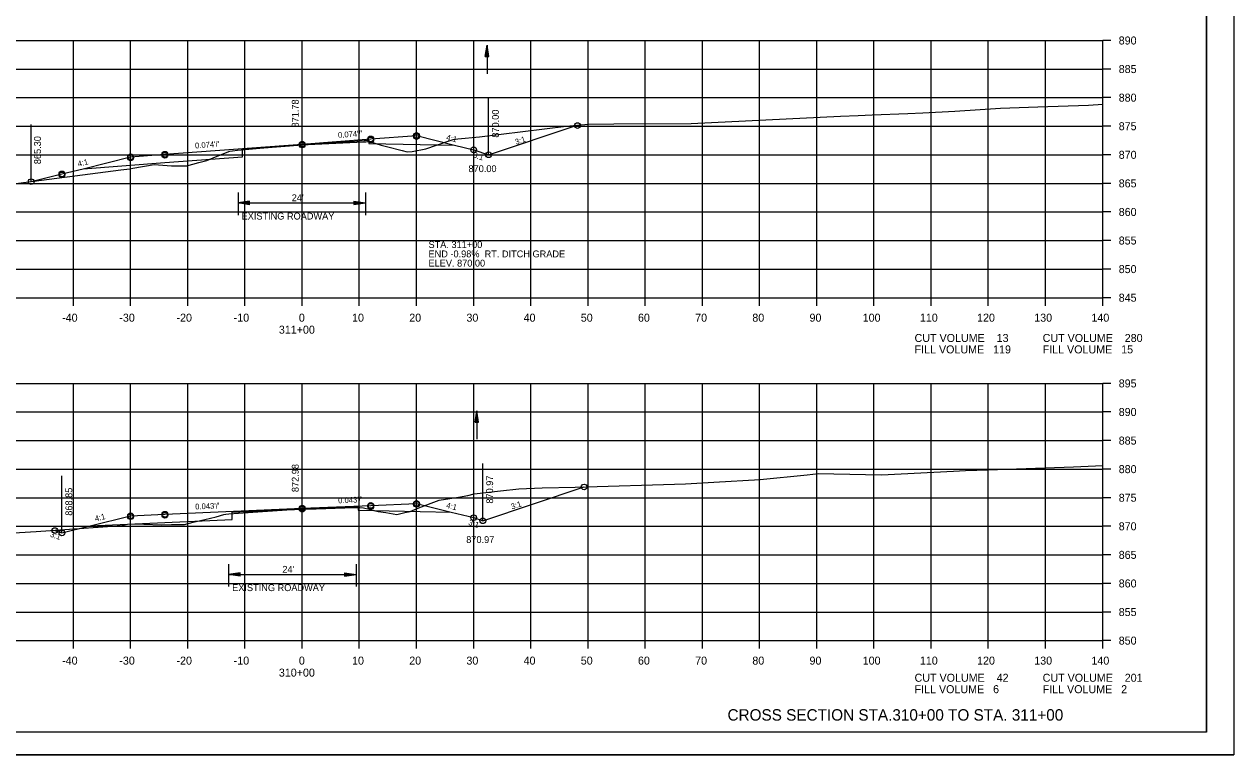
# Model space of a CAD drawing. Extents: x 1486524 to 1499135, y 326561 to 337924.
# Drawn here: x 1488934.3 to 1489145.8, y 334912.7 to 335040.5 of the extents above; entities that cross this region are included whole.
import ezdxf

# ---------------------------------------------------------------- set-up
doc = ezdxf.new("R2010")
doc.units = 0
for name, color, linetype in [('E_Const Align', 7, 'Continuous'), ('E_Const Align Station', 7, 'Continuous'), ('E_Ownership Information', 7, 'Continuous'), ('E_Property Line', 7, 'Continuous'), ('E_Proposed ROW and Easements', 7, 'Continuous'), ('E_Proposed ROW Fig Annot', 7, 'Continuous'), ('E_Quarter Calls', 7, 'Continuous'), ('E_Survey Point', 7, 'Continuous'), ('E_Title Sheet', 7, 'Continuous'), ('E_Tract Number', 7, 'Continuous'), ('R_Water Annot', 7, 'Continuous'), ('R_Xsect Elev', 7, 'Continuous'), ('R_Xsect Slope', 7, 'Continuous')]:
    doc.layers.add(name, color=color, linetype=linetype)

msp = doc.modelspace()

# ---------------------------------------------------------------- linework, layer by layer
at = {"layer": 'E_Const Align'}
for p, q in [((1489122.89, 334992.67), (1489122.89, 335037.67)), ((1489124.29, 335037.67), (1489122.89, 335037.67)), ((1489124.29, 335032.67), (1489122.89, 335032.67)), ((1489124.29, 335027.67), (1489122.89, 335027.67)), ((1489124.29, 335022.67), (1489122.89, 335022.67)), ((1489124.29, 335017.67), (1489122.89, 335017.67)), ((1489124.29, 335012.67), (1489122.89, 335012.67)), ((1489124.29, 335007.67), (1489122.89, 335007.67)), ((1489124.29, 335002.67), (1489122.89, 335002.67)), ((1489124.29, 334997.67), (1489122.89, 334997.67)), ((1488842.89, 334992.67), (1489122.89, 334992.67)), ((1488942.89, 334991.27), (1488942.89, 334992.67)), ((1488952.89, 334991.27), (1488952.89, 334992.67)), ((1488962.89, 334991.27), (1488962.89, 334992.67)), ((1488972.89, 334991.27), (1488972.89, 334992.67)), ((1488982.89, 334991.27), (1488982.89, 334992.67)), ((1488992.89, 334991.27), (1488992.89, 334992.67)), ((1489002.89, 334991.27), (1489002.89, 334992.67)), ((1489012.89, 334991.27), (1489012.89, 334992.67)), ((1489022.89, 334991.27), (1489022.89, 334992.67)), ((1489032.89, 334991.27), (1489032.89, 334992.67)), ((1489042.89, 334991.27), (1489042.89, 334992.67)), ((1489052.89, 334991.27), (1489052.89, 334992.67)), ((1489062.89, 334991.27), (1489062.89, 334992.67)), ((1489072.89, 334991.27), (1489072.89, 334992.67)), ((1489082.89, 334991.27), (1489082.89, 334992.67)), ((1489092.89, 334991.27), (1489092.89, 334992.67)), ((1489102.89, 334991.27), (1489102.89, 334992.67)), ((1489112.89, 334991.27), (1489112.89, 334992.67)), ((1489122.89, 334991.27), (1489122.89, 334992.67)), ((1489124.29, 334992.67), (1489122.89, 334992.67)), ((1489122.89, 334932.67), (1489122.89, 334977.67)), ((1489124.29, 334977.67), (1489122.89, 334977.67)), ((1489124.29, 334972.67), (1489122.89, 334972.67)), ((1489124.29, 334967.67), (1489122.89, 334967.67)), ((1489124.29, 334962.67), (1489122.89, 334962.67)), ((1489124.29, 334957.67), (1489122.89, 334957.67)), ((1489124.29, 334952.67), (1489122.89, 334952.67)), ((1489124.29, 334947.67), (1489122.89, 334947.67)), ((1489124.29, 334942.67), (1489122.89, 334942.67)), ((1489124.29, 334937.67), (1489122.89, 334937.67)), ((1488842.89, 334932.67), (1489122.89, 334932.67)), ((1488942.89, 334931.27), (1488942.89, 334932.67)), ((1488952.89, 334931.27), (1488952.89, 334932.67)), ((1488962.89, 334931.27), (1488962.89, 334932.67)), ((1488972.89, 334931.27), (1488972.89, 334932.67)), ((1488982.89, 334931.27), (1488982.89, 334932.67)), ((1488992.89, 334931.27), (1488992.89, 334932.67)), ((1489002.89, 334931.27), (1489002.89, 334932.67)), ((1489012.89, 334931.27), (1489012.89, 334932.67)), ((1489022.89, 334931.27), (1489022.89, 334932.67)), ((1489032.89, 334931.27), (1489032.89, 334932.67)), ((1489042.89, 334931.27), (1489042.89, 334932.67)), ((1489052.89, 334931.27), (1489052.89, 334932.67)), ((1489062.89, 334931.27), (1489062.89, 334932.67)), ((1489072.89, 334931.27), (1489072.89, 334932.67)), ((1489082.89, 334931.27), (1489082.89, 334932.67)), ((1489092.89, 334931.27), (1489092.89, 334932.67)), ((1489102.89, 334931.27), (1489102.89, 334932.67)), ((1489112.89, 334931.27), (1489112.89, 334932.67)), ((1489122.89, 334931.27), (1489122.89, 334932.67)), ((1489124.29, 334932.67), (1489122.89, 334932.67))]:
    msp.add_line(p, q, dxfattribs=at)
at = {"layer": 'E_Ownership Information'}
for p, q in [((1488842.89, 335037.67), (1489122.89, 335037.67)), ((1488942.89, 334992.67), (1488942.89, 335037.67)), ((1488952.89, 334992.67), (1488952.89, 335037.67)), ((1488962.89, 334992.67), (1488962.89, 335037.67)), ((1488972.89, 334992.67), (1488972.89, 335037.67)), ((1488982.89, 334992.67), (1488982.89, 335037.67)), ((1488992.89, 334992.67), (1488992.89, 335037.67)), ((1489002.89, 334992.67), (1489002.89, 335037.67)), ((1489012.89, 334992.67), (1489012.89, 335037.67)), ((1489022.89, 334992.67), (1489022.89, 335037.67)), ((1489032.89, 334992.67), (1489032.89, 335037.67)), ((1489042.89, 334992.67), (1489042.89, 335037.67)), ((1489052.89, 334992.67), (1489052.89, 335037.67)), ((1489062.89, 334992.67), (1489062.89, 335037.67)), ((1489072.89, 334992.67), (1489072.89, 335037.67)), ((1489082.89, 334992.67), (1489082.89, 335037.67)), ((1489092.89, 334992.67), (1489092.89, 335037.67)), ((1489102.89, 334992.67), (1489102.89, 335037.67)), ((1489112.89, 334992.67), (1489112.89, 335037.67)), ((1489122.89, 334992.67), (1489122.89, 335037.67)), ((1488842.89, 335032.67), (1489122.89, 335032.67)), ((1488842.89, 335027.67), (1489122.89, 335027.67)), ((1488842.89, 335022.67), (1489122.89, 335022.67)), ((1488842.89, 335017.67), (1489122.89, 335017.67)), ((1488842.89, 335012.67), (1489122.89, 335012.67)), ((1488842.89, 335007.67), (1489122.89, 335007.67)), ((1488842.89, 335002.67), (1489122.89, 335002.67)), ((1488842.89, 334997.67), (1489122.89, 334997.67)), ((1488842.89, 334992.67), (1489122.89, 334992.67)), ((1488842.89, 334977.67), (1489122.89, 334977.67)), ((1488942.89, 334932.67), (1488942.89, 334977.67)), ((1488952.89, 334932.67), (1488952.89, 334977.67)), ((1488962.89, 334932.67), (1488962.89, 334977.67)), ((1488972.89, 334932.67), (1488972.89, 334977.67)), ((1488982.89, 334932.67), (1488982.89, 334977.67)), ((1488992.89, 334932.67), (1488992.89, 334977.67)), ((1489002.89, 334932.67), (1489002.89, 334977.67)), ((1489012.89, 334932.67), (1489012.89, 334977.67)), ((1489022.89, 334932.67), (1489022.89, 334977.67)), ((1489032.89, 334932.67), (1489032.89, 334977.67)), ((1489042.89, 334932.67), (1489042.89, 334977.67)), ((1489052.89, 334932.67), (1489052.89, 334977.67)), ((1489062.89, 334932.67), (1489062.89, 334977.67)), ((1489072.89, 334932.67), (1489072.89, 334977.67)), ((1489082.89, 334932.67), (1489082.89, 334977.67)), ((1489092.89, 334932.67), (1489092.89, 334977.67)), ((1489102.89, 334932.67), (1489102.89, 334977.67)), ((1489112.89, 334932.67), (1489112.89, 334977.67)), ((1489122.89, 334932.67), (1489122.89, 334977.67)), ((1488842.89, 334972.67), (1489122.89, 334972.67)), ((1488842.89, 334967.67), (1489122.89, 334967.67)), ((1488842.89, 334962.67), (1489122.89, 334962.67)), ((1488842.89, 334957.67), (1489122.89, 334957.67)), ((1488842.89, 334952.67), (1489122.89, 334952.67)), ((1488842.89, 334947.67), (1489122.89, 334947.67)), ((1488842.89, 334942.67), (1489122.89, 334942.67)), ((1488842.89, 334937.67), (1489122.89, 334937.67)), ((1488842.89, 334932.67), (1489122.89, 334932.67))]:
    msp.add_line(p, q, dxfattribs=at)
at = {"layer": 'E_Property Line'}
for q in [(1489141.07, 335122.13), (1488824.89, 334916.67)]:
    msp.add_line((1489141.07, 334916.67), q, dxfattribs=at)
at = {"layer": 'E_Proposed ROW and Easements'}
for p, q in [((1488971.69, 335011.06), (1488971.69, 335007.13)), ((1488973.68, 335009.54), (1488971.69, 335009.24)), ((1488973.68, 335008.94), (1488971.69, 335009.24)), ((1488973.68, 335009.49), (1488972.02, 335009.24)), ((1488973.68, 335008.99), (1488972.02, 335009.24)), ((1488973.68, 335009.44), (1488972.36, 335009.24)), ((1488973.68, 335009.05), (1488972.36, 335009.24)), ((1488973.68, 335009.39), (1488972.7, 335009.24)), ((1488973.68, 335009.1), (1488972.7, 335009.24)), ((1488973.68, 335009.34), (1488973.04, 335009.24)), ((1488973.68, 335009.15), (1488973.04, 335009.24)), ((1488973.68, 335009.29), (1488973.37, 335009.24)), ((1488973.68, 335009.2), (1488973.37, 335009.24)), ((1488973.68, 335008.94), (1488973.68, 335009.54)), ((1488991.96, 335009.55), (1488993.96, 335009.25)), ((1488991.96, 335009.55), (1488991.96, 335008.95)), ((1488991.96, 335009.5), (1488993.63, 335009.25)), ((1488991.96, 335009.45), (1488993.28, 335009.25)), ((1488991.96, 335009.4), (1488992.95, 335009.25)), ((1488991.96, 335009.35), (1488992.61, 335009.25)), ((1488991.96, 335009.3), (1488992.28, 335009.25)), ((1488991.96, 335008.95), (1488993.96, 335009.25)), ((1488991.96, 335009.15), (1488992.61, 335009.25)), ((1488991.96, 335009.05), (1488993.28, 335009.25)), ((1488991.96, 335009), (1488993.63, 335009.25)), ((1488991.96, 335009.1), (1488992.95, 335009.25)), ((1488991.96, 335009.2), (1488992.28, 335009.25)), ((1488993.96, 335011.06), (1488993.96, 335007.13)), ((1488970.04, 334946.05), (1488970.04, 334942.12)), ((1488992.32, 334946.05), (1488992.32, 334942.12)), ((1488972.04, 334944.53), (1488970.04, 334944.23)), ((1488972.04, 334943.93), (1488970.04, 334944.23)), ((1488972.04, 334944.48), (1488970.37, 334944.23)), ((1488972.04, 334943.98), (1488970.37, 334944.23)), ((1488972.04, 334944.43), (1488970.72, 334944.23)), ((1488972.04, 334944.03), (1488970.72, 334944.23)), ((1488972.04, 334944.38), (1488971.05, 334944.23)), ((1488972.04, 334944.08), (1488971.05, 334944.23)), ((1488972.04, 334944.33), (1488971.39, 334944.23)), ((1488972.04, 334944.14), (1488971.39, 334944.23)), ((1488972.04, 334944.28), (1488971.72, 334944.23)), ((1488972.04, 334944.19), (1488971.72, 334944.23)), ((1488972.04, 334943.93), (1488972.04, 334944.53)), ((1488990.32, 334944.54), (1488992.32, 334944.24)), ((1488990.32, 334944.54), (1488990.32, 334943.94)), ((1488990.32, 334944.49), (1488991.98, 334944.24)), ((1488990.32, 334944.44), (1488991.64, 334944.24)), ((1488990.32, 334944.39), (1488991.31, 334944.24)), ((1488990.32, 334944.34), (1488990.97, 334944.24)), ((1488990.32, 334944.29), (1488990.63, 334944.24)), ((1488990.32, 334943.94), (1488992.32, 334944.24)), ((1488990.32, 334944.14), (1488990.97, 334944.24)), ((1488990.32, 334944.04), (1488991.64, 334944.24)), ((1488990.32, 334943.99), (1488991.98, 334944.24)), ((1488990.32, 334944.09), (1488991.31, 334944.24)), ((1488990.32, 334944.19), (1488990.63, 334944.24))]:
    msp.add_line(p, q, dxfattribs=at)
at = {"layer": 'E_Proposed ROW Fig Annot'}
for p, q in [((1489014.92, 335034.84), (1489015.22, 335036.84)), ((1489015.52, 335034.84), (1489015.22, 335036.84)), ((1489014.92, 335034.84), (1489015.52, 335034.84)), ((1489014.97, 335034.84), (1489015.22, 335036.51)), ((1489015.02, 335034.84), (1489015.22, 335036.17)), ((1489015.07, 335034.84), (1489015.22, 335035.83)), ((1489015.12, 335034.84), (1489015.22, 335035.49)), ((1489015.17, 335034.84), (1489015.22, 335035.16)), ((1489015.47, 335034.84), (1489015.22, 335036.51)), ((1489015.42, 335034.84), (1489015.22, 335036.17)), ((1489015.37, 335034.84), (1489015.22, 335035.83)), ((1489015.32, 335034.84), (1489015.22, 335035.49)), ((1489015.27, 335034.84), (1489015.22, 335035.16)), ((1488971.69, 335009.24), (1488993.96, 335009.25)), ((1489013.15, 334970.89), (1489013.45, 334972.89)), ((1489013.2, 334970.89), (1489013.45, 334972.56)), ((1489013.25, 334970.89), (1489013.45, 334972.22)), ((1489013.3, 334970.89), (1489013.45, 334971.88)), ((1489013.36, 334970.89), (1489013.45, 334971.54)), ((1489013.41, 334970.89), (1489013.45, 334971.21)), ((1489013.75, 334970.89), (1489013.45, 334972.89)), ((1489013.7, 334970.89), (1489013.45, 334972.56)), ((1489013.65, 334970.89), (1489013.45, 334972.22)), ((1489013.6, 334970.89), (1489013.45, 334971.88)), ((1489013.55, 334970.89), (1489013.45, 334971.54)), ((1489013.5, 334970.89), (1489013.45, 334971.21)), ((1489013.15, 334970.89), (1489013.75, 334970.89)), ((1488970.04, 334944.23), (1488992.32, 334944.24))]:
    msp.add_line(p, q, dxfattribs=at)
at = {"layer": 'E_Quarter Calls'}
msp.add_line((1488812.48, 334912.69), (1489145.82, 334912.69), dxfattribs=at)
for points in [[(1488812.48, 335126.02), (1489145.82, 335126.02), (1489145.82, 334912.69), (1488812.48, 334912.69)], [(1489058.81, 335122.13), (1489058.81, 335112.25), (1489094.54, 335112.25), (1489094.54, 335109.33), (1489117.74, 335109.33), (1489117.74, 335085), (1489141.07, 335085), (1489141.07, 334916.67), (1488824.89, 334916.67), (1488824.89, 335122.13)]]:
    msp.add_lwpolyline(points, close=True, dxfattribs=at)
for centre in [(1489031.04, 335022.79), (1488982.89, 335019.55), (1488982.89, 335019.55), (1488982.89, 335019.38), (1488994.89, 335020.45), (1488994.89, 335020.45), (1488994.89, 335020.28), (1489002.89, 335021.04), (1489002.89, 335021.04), (1489002.89, 335020.87), (1488952.89, 335017.32), (1488952.89, 335017.32), (1488958.89, 335017.77), (1488958.89, 335017.77), (1488958.89, 335017.6), (1489012.89, 335018.54), (1489012.89, 335018.54), (1489015.5, 335017.67), (1489015.5, 335017.67), (1488952.89, 335017.15), (1488935.51, 335012.97), (1488940.89, 335014.32), (1488940.89, 335014.32), (1488940.89, 335014.15), (1489032.2, 334959.55), (1488982.89, 334955.82), (1488982.89, 334955.82), (1488994.89, 334956.33), (1488994.89, 334956.33), (1488994.89, 334956.16), (1489002.89, 334956.68), (1489002.89, 334956.68), (1489002.89, 334956.51), (1488952.89, 334954.52), (1488952.89, 334954.52), (1488952.89, 334954.35), (1488958.89, 334954.78), (1488958.89, 334954.78), (1488958.89, 334954.61), (1488982.89, 334955.65), (1489012.89, 334954.18), (1488939.65, 334951.93), (1489014.49, 334953.64), (1488940.89, 334951.52)]:
    msp.add_circle(centre, 0.5, dxfattribs=at)
at = {"layer": 'E_Survey Point'}
for points in [[(1488944.57, 335015.24), (1488958.89, 335016.31), (1488972.48, 335017.32), (1488972.48, 335018.61), (1488982.89, 335019.39), (1488994.57, 335020.25), (1488994.58, 335019.67), (1489009.56, 335019.37)], [(1488945.83, 334952.76), (1488958.89, 334953.32), (1488970.68, 334953.83), (1488970.68, 334955.12), (1488982.89, 334955.65), (1488992.67, 334956.07), (1488992.68, 334955.49), (1489008.95, 334955.16)]]:
    msp.add_lwpolyline(points, dxfattribs=at)
at = {"layer": 'E_Title Sheet'}
for points in [[(1488935.49, 335012.97), (1488940.89, 335014.32), (1488944.57, 335015.24), (1488952.89, 335017.32), (1488958.89, 335017.77), (1488982.89, 335019.55), (1488994.89, 335020.45), (1489002.89, 335021.04), (1489009.56, 335019.37), (1489012.89, 335018.54), (1489015.5, 335017.67), (1489030.99, 335022.83)], [(1488939.65, 334951.93), (1488940.89, 334951.52), (1488945.83, 334952.76), (1488952.89, 334954.52), (1488958.89, 334954.78), (1488982.89, 334955.82), (1488994.89, 334956.33), (1489002.89, 334956.68), (1489008.95, 334955.16), (1489012.89, 334954.18), (1489014.49, 334953.64), (1489032.2, 334959.55)]]:
    msp.add_lwpolyline(points, dxfattribs=at)
at = {"layer": 'E_Tract Number'}
for points in [[(1488931.94, 335012.51), (1488951.21, 335015.02), (1488952.77, 335015.22), (1488953.26, 335015.35), (1488957.02, 335015.97), (1488960.06, 335015.74), (1488961.02, 335015.73), (1488962.73, 335015.75), (1488964.81, 335016.34), (1488966.2, 335016.66), (1488967.75, 335017.33), (1488970.26, 335018.31), (1488970.73, 335018.36), (1488971.57, 335018.46), (1488978.75, 335019.1), (1488982.71, 335019.44), (1488986.36, 335019.59), (1488993.66, 335019.96), (1488994.01, 335019.96), (1488994.65, 335019.97), (1488996.72, 335019.37), (1488997.66, 335019.11), (1489000.39, 335018.41), (1489001.28, 335018.17), (1489002.11, 335018.27), (1489004.51, 335018.69), (1489008.45, 335020.05), (1489009.28, 335020.34), (1489010.14, 335020.47), (1489013.89, 335020.84), (1489029.09, 335022.67), (1489032.95, 335023), (1489037.39, 335023.09), (1489050.93, 335023.16), (1489077.01, 335024.4), (1489080.13, 335024.54), (1489082.59, 335024.64), (1489088.81, 335024.89), (1489091.45, 335025), (1489097.04, 335025.33), (1489105.02, 335025.82), (1489111.55, 335026.06), (1489120.39, 335026.37), (1489122.89, 335026.51)], [(1488930.57, 334951.42), (1488936.35, 334951.74), (1488951.36, 334952.81), (1488952.35, 334953.04), (1488952.83, 334953.13), (1488955.19, 334953.07), (1488958.29, 334952.95), (1488960.03, 334952.96), (1488962.33, 334952.99), (1488963.86, 334953.4), (1488965.89, 334953.88), (1488967.87, 334954.35), (1488969.21, 334954.73), (1488969.53, 334954.78), (1488970.05, 334954.84), (1488976.82, 334955.29), (1488981.1, 334955.6), (1488985.34, 334955.73), (1488992.04, 334955.93), (1488992.98, 334955.93), (1488993.6, 334955.92), (1488994.64, 334955.65), (1488996.16, 334955.26), (1488997.52, 334955.06), (1488999.45, 334954.76), (1489000.85, 334955.09), (1489001.81, 334955.28), (1489003.32, 334955.91), (1489006.85, 334957.24), (1489008.73, 334957.54), (1489010.26, 334957.74), (1489011.87, 334958.07), (1489012.99, 334958.34), (1489017.56, 334958.86), (1489020.78, 334959.24), (1489024.84, 334959.41), (1489030.64, 334959.52), (1489049.93, 334960.08), (1489054.91, 334960.38), (1489063, 334960.83), (1489071.2, 334961.67), (1489073.19, 334961.89), (1489075.85, 334961.84), (1489084.19, 334961.7), (1489096.77, 334962.3), (1489098.9, 334962.41), (1489102.87, 334962.54), (1489117.76, 334963.05), (1489122.89, 334963.29)]]:
    msp.add_lwpolyline(points, dxfattribs=at)
at = {"layer": 'R_Water Annot'}
for p, q in [((1489015.22, 335036.84), (1489015.22, 335031.84)), ((1489013.45, 334972.89), (1489013.45, 334967.89))]:
    msp.add_line(p, q, dxfattribs=at)
at = {"layer": 'R_Xsect Elev'}
for p, q in [((1488982.89, 335019.45), (1488982.89, 335029.45)), ((1489015.5, 335017.67), (1489015.5, 335027.67)), ((1489015.5, 335017.67), (1489015.5, 335027.67)), ((1488935.49, 335012.97), (1488935.49, 335022.97)), ((1488982.89, 334955.65), (1488982.89, 334965.65)), ((1489014.49, 334953.64), (1489014.49, 334963.64)), ((1488940.89, 334951.52), (1488940.89, 334961.52))]:
    msp.add_line(p, q, dxfattribs=at)

# ---------------------------------------------------------------- texts
at = {"layer": 'E_Const Align Station'}
for s, p in [('890', (1489125.69, 335036.97)), ('885', (1489125.69, 335031.97)), ('880', (1489125.69, 335026.97)), ('875', (1489125.69, 335021.97)), ('870', (1489125.69, 335016.97)), ('865', (1489125.69, 335011.97)), ('860', (1489125.69, 335006.97)), ('855', (1489125.69, 335001.97)), ('850', (1489125.69, 334996.97)), ('845', (1489125.69, 334991.97)), ('-40', (1488940.92, 334988.47)), ('-30', (1488950.92, 334988.47)), ('-20', (1488960.92, 334988.47)), ('-10', (1488970.92, 334988.47)), ('0', (1488982.32, 334988.47)), ('10', (1488991.62, 334988.47)), ('20', (1489001.62, 334988.47)), ('30', (1489011.62, 334988.47)), ('40', (1489021.62, 334988.47)), ('50', (1489031.62, 334988.47)), ('60', (1489041.62, 334988.47)), ('70', (1489051.62, 334988.47)), ('80', (1489061.62, 334988.47)), ('90', (1489071.62, 334988.47)), ('100', (1489080.92, 334988.47)), ('110', (1489090.92, 334988.47)), ('120', (1489100.92, 334988.47)), ('130', (1489110.92, 334988.47)), ('140', (1489120.92, 334988.47)), ('311+00', (1488978.82, 334986.37)), ('CUT VOLUME    13', (1489089.99, 334984.92)), ('CUT VOLUME    280', (1489112.39, 334984.92)), ('FILL VOLUME   119', (1489089.99, 334982.92)), ('FILL VOLUME   15', (1489112.39, 334982.92)), ('895', (1489125.69, 334976.97)), ('890', (1489125.69, 334971.97)), ('885', (1489125.69, 334966.97)), ('880', (1489125.69, 334961.97)), ('875', (1489125.69, 334956.97)), ('870', (1489125.69, 334951.97)), ('865', (1489125.69, 334946.97)), ('860', (1489125.69, 334941.97)), ('855', (1489125.69, 334936.97)), ('850', (1489125.69, 334931.97)), ('-40', (1488940.92, 334928.47)), ('-30', (1488950.92, 334928.47)), ('-20', (1488960.92, 334928.47)), ('-10', (1488970.92, 334928.47)), ('0', (1488982.32, 334928.47)), ('10', (1488991.62, 334928.47)), ('20', (1489001.62, 334928.47)), ('30', (1489011.62, 334928.47)), ('40', (1489021.62, 334928.47)), ('50', (1489031.62, 334928.47)), ('60', (1489041.62, 334928.47)), ('70', (1489051.62, 334928.47)), ('80', (1489061.62, 334928.47)), ('90', (1489071.62, 334928.47)), ('100', (1489080.92, 334928.47)), ('110', (1489090.92, 334928.47)), ('120', (1489100.92, 334928.47)), ('130', (1489110.92, 334928.47)), ('140', (1489120.92, 334928.47)), ('310+00', (1488978.82, 334926.37)), ('CUT VOLUME    42', (1489089.99, 334925.47)), ('CUT VOLUME    201', (1489112.39, 334925.47)), ('FILL VOLUME   6', (1489089.99, 334923.47)), ('FILL VOLUME   2', (1489112.39, 334923.47))]:
    msp.add_text(s, height=1.4, dxfattribs=at).set_placement(p)
at = {"layer": 'E_Proposed ROW Fig Annot'}
for s, height, p in [("24'", 1.2, (1488981.07, 335009.55)), ('EXISTING ROADWAY', 1.2, (1488972.3, 335006.34)), ('STA. 311+00 ', 1.2, (1489004.99, 335001.36)), ('END -0.98%  RT. DITCH GRADE', 1.2, (1489004.99, 334999.73)), ('ELEV. 870.00', 1.2, (1489004.99, 334998.11)), ("24'", 1.2, (1488979.43, 334944.54)), ('EXISTING ROADWAY', 1.2, (1488970.66, 334941.33)), ('CROSS SECTION STA.310+00 TO STA. 311+00', 2, (1489057.28, 334918.67))]:
    msp.add_text(s, height=height, dxfattribs=at).set_placement(p)
at = {"layer": 'R_Xsect Elev'}
for s, p in [('871.78', (1488982.29, 335022.45)), ('870.00', (1489017.3, 335020.67)), ('870.00', (1489017.3, 335020.67)), ('865.30', (1488937.21, 335016.03)), ('872.98', (1488982.29, 334958.65)), ('870.97', (1489016.29, 334956.64)), ('868.85', (1488942.69, 334954.52))]:
    msp.add_text(s, height=1.2, rotation=90, dxfattribs=at).set_placement(p)
for s, p in [('870.00', (1489011.98, 335014.64)), ('870.97', (1489011.59, 334949.74))]:
    msp.add_text(s, height=1.2, dxfattribs=at).set_placement(p)
at = {"layer": 'R_Xsect Slope'}
for s, rotation, p in [("0.074'/'", 4.2528, (1488989.2, 335020.62)), ("0.074'/'", 4.2528, (1488964.2, 335018.77)), ('4:1', 345.9638, (1489008.01, 335020.28)), ('3:1', 18.4349, (1489020.32, 335019.4)), ('3:1', 341.5651, (1489012.67, 335017.25)), ('4:1', 14.0362, (1488943.76, 335015.56)), ("0.043'/'", 2.4715, (1488964.21, 334955.61)), ("0.043'/'", 2.4712, (1488989.21, 334956.69)), ('4:1', 345.9638, (1489008.01, 334955.91)), ('3:1', 18.4349, (1489019.59, 334955.59)), ('4:1', 14.0362, (1488946.76, 334953.51)), ('3:1', 341.5651, (1489011.88, 334952.95)), ('3:1', 341.5651, (1488938.74, 334950.87))]:
    msp.add_text(s, height=1, rotation=rotation, dxfattribs=at).set_placement(p)

doc.saveas('drawing.dxf')
